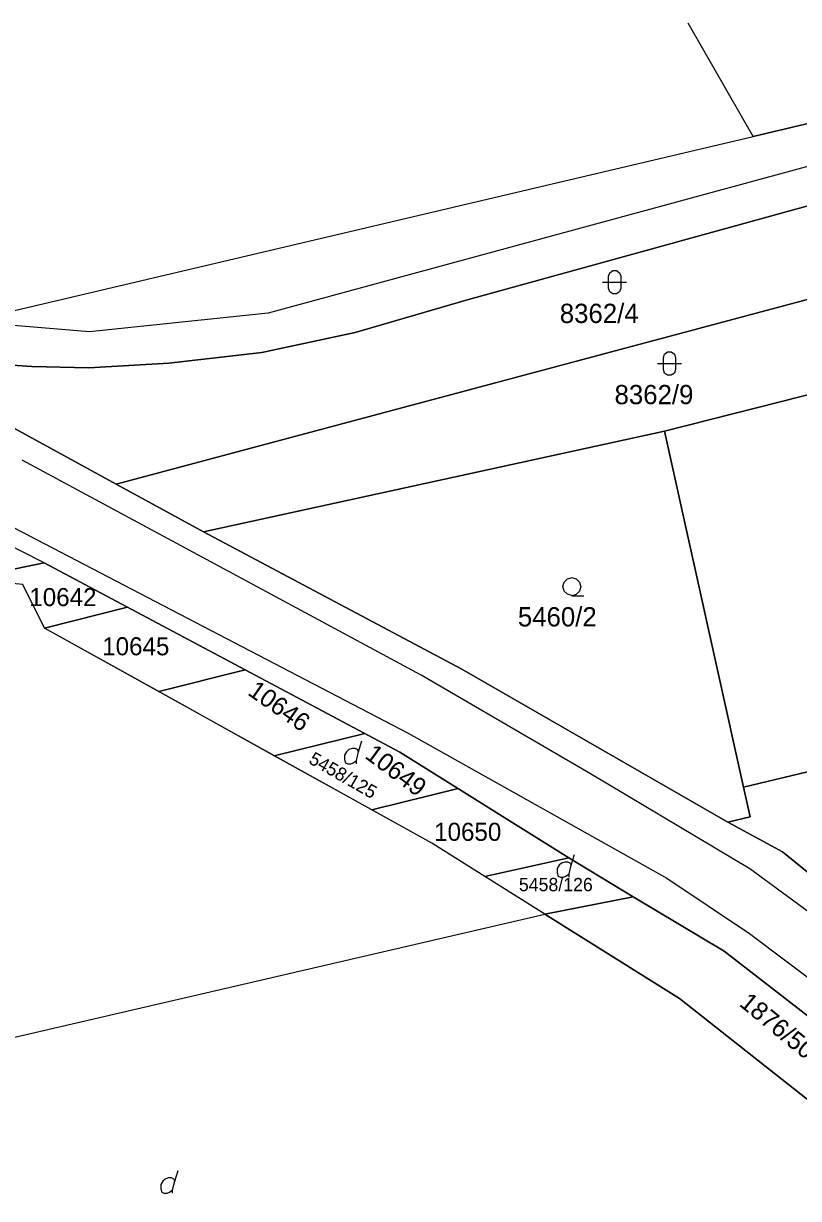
# Model space of a CAD drawing. Extents: x -263587 to -261993, y -1238795 to -1236748.
# Drawn here: x -262993.7 to -262929.4, y -1237073.8 to -1236976.2 of the extents above; entities that cross this region are included whole.
import ezdxf

# ---------------------------------------------------------------- set-up
doc = ezdxf.new("R2010")
doc.units = 0
doc.layers.add('Vrstva 1', color=7, linetype='Continuous')
doc.layers.add('Vrstva 3', color=7, linetype='Continuous')

msp = doc.modelspace()

# ---------------------------------------------------------------- linework, layer by layer
at = {"layer": 'Vrstva 1'}
for p, q in [((-262933.13, -1236985.62), (-262938.51, -1236976.22)), ((-262900.07, -1236977.76), (-262933.13, -1236985.62)), ((-262933.13, -1236985.62), (-262900.07, -1236977.76)), ((-262907.95, -1236982.5), (-262973.38, -1237000.27)), ((-262998.42, -1237001), (-262933.13, -1236985.62)), ((-262956.94, -1236999.2), (-262908.03, -1236985.7)), ((-262908.03, -1236985.7), (-262956.94, -1236999.2)), ((-262895.93, -1236990.39), (-262985.99, -1237014.49)), ((-262985.99, -1237014.49), (-262895.93, -1236990.39)), ((-262966.16, -1237001.89), (-262956.94, -1236999.2)), ((-262956.94, -1236999.2), (-262966.16, -1237001.89)), ((-262973.38, -1237000.27), (-262988.22, -1237001.83)), ((-262988.22, -1237001.83), (-262998.42, -1237001)), ((-262973.9, -1237003.54), (-262966.16, -1237001.89)), ((-262966.16, -1237001.89), (-262973.9, -1237003.54)), ((-262981.62, -1237004.43), (-262973.9, -1237003.54)), ((-262973.9, -1237003.54), (-262981.62, -1237004.43)), ((-262997.76, -1237004.37), (-262992.99, -1237004.72)), ((-262992.99, -1237004.72), (-262997.76, -1237004.37)), ((-262988.27, -1237004.82), (-262981.62, -1237004.43)), ((-262981.62, -1237004.43), (-262988.27, -1237004.82)), ((-262992.99, -1237004.72), (-262988.27, -1237004.82)), ((-262988.27, -1237004.82), (-262992.99, -1237004.72)), ((-262940.5, -1237010.08), (-262922.3, -1237005.48)), ((-262922.3, -1237005.48), (-262940.5, -1237010.08)), ((-262985.99, -1237014.49), (-262997.34, -1237008.28)), ((-262997.34, -1237008.28), (-262985.99, -1237014.49)), ((-262978.75, -1237018.45), (-262940.5, -1237010.08)), ((-262940.5, -1237010.08), (-262978.75, -1237018.45)), ((-262940.5, -1237010.08), (-262933.92, -1237039.63)), ((-262933.92, -1237039.63), (-262940.5, -1237010.08)), ((-262960.67, -1237030.34), (-262993.81, -1237012.5)), ((-262978.75, -1237018.45), (-262985.99, -1237014.49)), ((-262985.99, -1237014.49), (-262978.75, -1237018.45)), ((-262991.98, -1237021.01), (-263001.83, -1237016)), ((-262995.96, -1237017.33), (-262961.76, -1237035.16)), ((-262957.31, -1237029.84), (-262978.75, -1237018.45)), ((-262978.75, -1237018.45), (-262957.31, -1237029.84)), ((-262999.65, -1237022.6), (-262991.98, -1237021.01)), ((-262991.98, -1237021.01), (-262999.65, -1237022.6)), ((-262991.98, -1237021.01), (-262962.46, -1237036.73)), ((-262962.46, -1237036.73), (-262991.98, -1237021.01)), ((-262991.94, -1237026.43), (-262993.74, -1237022.8)), ((-262959.8, -1237044.29), (-262991.94, -1237026.43)), ((-262935.22, -1237042.55), (-262957.31, -1237029.84)), ((-262957.31, -1237029.84), (-262935.22, -1237042.55)), ((-262946.64, -1237038.52), (-262960.67, -1237030.34)), ((-262965.88, -1237036.7), (-262965.61, -1237035.8)), ((-262961.76, -1237035.16), (-262940.28, -1237047.18)), ((-262962.46, -1237036.73), (-262948.43, -1237045.49)), ((-262948.43, -1237045.49), (-262962.46, -1237036.73)), ((-262933.4, -1237046.41), (-262946.64, -1237038.52)), ((-262933.92, -1237039.63), (-262928.04, -1237038.23)), ((-262928.04, -1237038.23), (-262933.92, -1237039.63)), ((-262933.92, -1237039.63), (-262933.37, -1237042.11)), ((-262933.37, -1237042.11), (-262933.92, -1237039.63)), ((-262933.37, -1237042.11), (-262935.22, -1237042.55)), ((-262935.22, -1237042.55), (-262933.37, -1237042.11)), ((-262930.7, -1237045.01), (-262935.22, -1237042.55)), ((-262935.22, -1237042.55), (-262930.7, -1237045.01)), ((-262955.39, -1237047.05), (-262959.8, -1237044.29)), ((-262955.39, -1237047.05), (-262948.43, -1237045.49)), ((-262948.43, -1237045.49), (-262955.39, -1237047.05)), ((-262948.43, -1237045.49), (-262943.08, -1237048.73)), ((-262943.08, -1237048.73), (-262948.43, -1237045.49)), ((-262948.23, -1237046.12), (-262947.96, -1237045.22)), ((-262919.99, -1237053.71), (-262930.7, -1237045.01)), ((-262930.7, -1237045.01), (-262919.99, -1237053.71)), ((-262927.58, -1237050.71), (-262933.4, -1237046.41)), ((-262950.41, -1237050.17), (-262955.39, -1237047.05)), ((-262940.28, -1237047.18), (-262933.44, -1237051.77)), ((-262943.08, -1237048.73), (-262950.41, -1237050.17)), ((-262950.41, -1237050.17), (-262943.08, -1237048.73)), ((-262943.08, -1237048.73), (-262935.54, -1237053.25)), ((-262935.54, -1237053.25), (-262943.08, -1237048.73)), ((-263012.17, -1237064.51), (-262950.41, -1237050.17)), ((-262950.41, -1237050.17), (-262939.23, -1237057.17)), ((-262939.23, -1237057.17), (-262950.41, -1237050.17)), ((-262933.44, -1237051.77), (-262926.87, -1237056.73)), ((-262935.54, -1237053.25), (-262901.95, -1237079.28)), ((-262901.95, -1237079.28), (-262935.54, -1237053.25)), ((-262939.23, -1237057.17), (-262919.88, -1237072.48)), ((-262919.88, -1237072.48), (-262939.23, -1237057.17)), ((-262981.13, -1237072.35), (-262980.86, -1237071.45))]:
    msp.add_line(p, q, dxfattribs=at)
for points in [[(-262945.13, -1236997.22), (-262945.03, -1236996.93), (-262944.78, -1236996.75), (-262944.47, -1236996.75), (-262944.22, -1236996.93), (-262944.12, -1236997.22), (-262944.12, -1236998.22), (-262944.22, -1236998.51), (-262944.47, -1236998.69), (-262944.78, -1236998.69), (-262945.03, -1236998.51), (-262945.13, -1236998.22)], [(-262940.58, -1237003.97), (-262940.48, -1237003.68), (-262940.23, -1237003.5), (-262939.92, -1237003.5), (-262939.67, -1237003.68), (-262939.57, -1237003.97), (-262939.57, -1237004.97), (-262939.67, -1237005.26), (-262939.92, -1237005.44), (-262940.23, -1237005.44), (-262940.48, -1237005.26), (-262940.58, -1237004.97)]]:
    msp.add_lwpolyline(points, close=True, dxfattribs=at)
for points in [[(-262945.63, -1236997.72), (-262944.36, -1236997.72), (-262943.63, -1236997.72)], [(-262941.08, -1237004.47), (-262939.81, -1237004.47), (-262939.08, -1237004.47)], [(-262948.17, -1237023.72), (-262948.55, -1237023.62), (-262948.82, -1237023.35), (-262948.92, -1237022.98), (-262948.82, -1237022.61), (-262948.55, -1237022.34), (-262948.18, -1237022.24), (-262947.81, -1237022.34), (-262947.54, -1237022.61), (-262947.44, -1237022.99), (-262947.54, -1237023.37), (-262947.81, -1237023.64), (-262948.19, -1237023.74), (-262947.19, -1237023.74)], [(-262966.06, -1237037.69), (-262966.06, -1237037.42), (-262965.88, -1237036.7), (-262965.97, -1237036.52), (-262966.15, -1237036.43), (-262966.42, -1237036.43), (-262966.69, -1237036.52), (-262966.87, -1237036.7), (-262967.05, -1237036.97), (-262967.05, -1237037.33), (-262966.96, -1237037.6), (-262966.78, -1237037.69), (-262966.51, -1237037.69), (-262966.33, -1237037.6), (-262966.06, -1237037.42)], [(-262948.41, -1237047.11), (-262948.41, -1237046.84), (-262948.23, -1237046.12), (-262948.32, -1237045.94), (-262948.5, -1237045.85), (-262948.77, -1237045.85), (-262949.04, -1237045.94), (-262949.22, -1237046.12), (-262949.4, -1237046.39), (-262949.4, -1237046.75), (-262949.31, -1237047.02), (-262949.13, -1237047.11), (-262948.86, -1237047.11), (-262948.68, -1237047.02), (-262948.41, -1237046.84)], [(-262981.31, -1237073.34), (-262981.31, -1237073.07), (-262981.13, -1237072.35), (-262981.22, -1237072.17), (-262981.4, -1237072.08), (-262981.67, -1237072.08), (-262981.94, -1237072.17), (-262982.12, -1237072.35), (-262982.3, -1237072.62), (-262982.3, -1237072.98), (-262982.21, -1237073.25), (-262982.03, -1237073.34), (-262981.76, -1237073.34), (-262981.58, -1237073.25), (-262981.31, -1237073.07)]]:
    msp.add_lwpolyline(points, dxfattribs=at)
at = {"layer": 'Vrstva 3'}
for points in [[(-262985.054, -1237024.698), (-262991.94, -1237026.43), (-262993.74, -1237022.8), (-262996.64, -1237022.54), (-262999.65, -1237022.6), (-262991.98, -1237021.01)], [(-262991.94, -1237026.43), (-262985.054, -1237024.698), (-262975.287, -1237029.899), (-262982.454, -1237031.701)], [(-262982.454, -1237031.701), (-262975.287, -1237029.899), (-262965.355, -1237035.189), (-262972.885, -1237037.019)], [(-262972.885, -1237037.019), (-262965.355, -1237035.189), (-262962.46, -1237036.73), (-262957.625, -1237039.749), (-262964.783, -1237041.521)], [(-262964.783, -1237041.521), (-262957.625, -1237039.749), (-262948.43, -1237045.49), (-262955.39, -1237047.05), (-262959.8, -1237044.29)], [(-262950.41, -1237050.17), (-262943.08, -1237048.73), (-262935.54, -1237053.25), (-262915.88, -1237068.48), (-262925.51, -1237068.03), (-262939.23, -1237057.17)]]:
    msp.add_lwpolyline(points, close=True, dxfattribs=at)

# ---------------------------------------------------------------- texts
at = {"layer": 'Vrstva 1'}
for s, height, p in [('8362/4', 1.6, (-262949.177, -1237001.1)), ('8362/9', 1.6, (-262944.633, -1237007.84)), ('5460/2', 1.6, (-262952.656, -1237026.29)), ('5458/126', 1.1, (-262952.574, -1237048.27))]:
    msp.add_text(s, height=height, dxfattribs=at).set_placement(p)
msp.add_text('5458/125', height=1.1, rotation=330.31017, dxfattribs=at).set_placement((-262970.098, -1237037.6))
at = {"layer": 'Vrstva 3'}
for s, p in [('10642', (-262993.208, -1237024.606)), ('10645', (-262987.158, -1237028.686)), ('10650', (-262959.609, -1237044.091))]:
    msp.add_text(s, height=1.5, dxfattribs=at).set_placement(p)
for s, rotation, p in [('10646', 325.09625, (-262975.169, -1237031.907)), ('10649', 323.20549, (-262965.444, -1237037.155)), ('1876/501', 320.68448, (-262934.365, -1237057.722))]:
    msp.add_text(s, height=1.5, rotation=rotation, dxfattribs=at).set_placement(p)

doc.saveas('drawing.dxf')
